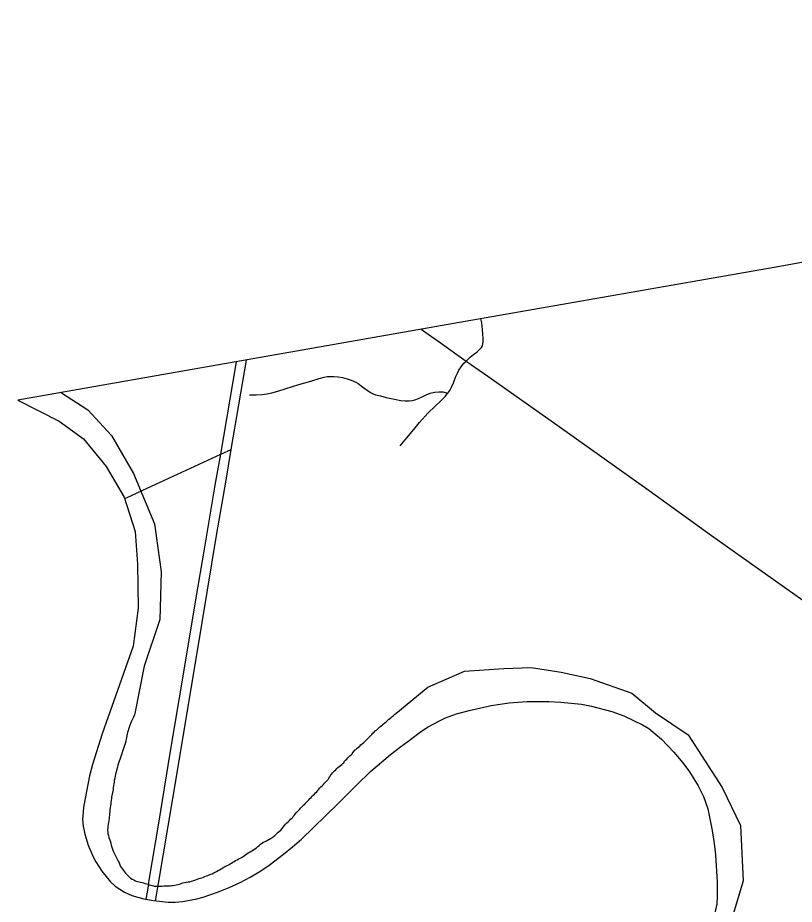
# Model space of a CAD drawing. Extents: x 1945482 to 2853149, y 66427 to 1015778.
# Drawn here: x 2292968 to 2300850, y 208065 to 217061 of the extents above; entities that cross this region are included whole.
import ezdxf

# ---------------------------------------------------------------- set-up
doc = ezdxf.new("R2010")
doc.units = 0
for name, color, linetype in [('Old_Level_35', 7, 'Continuous'), ('Old_Level_52', 7, 'Continuous'), ('Old_Level_56', 7, 'Continuous'), ('Old_Level_60', 7, 'Continuous')]:
    doc.layers.add(name, color=color, linetype=linetype)

msp = doc.modelspace()

# ---------------------------------------------------------------- linework, layer by layer
at = {"layer": 'Old_Level_35'}
for points in [[(2297692, 213776.6), (2297692, 213776.8), (2297691.6, 213807), (2297688.9, 213852.9), (2297685.8, 213896.3), (2297678.3, 213964.7), (2297669.8, 214004.9)], [(2297521.2, 213577.2), (2297527.6, 213583.5), (2297561, 213615), (2297595.3, 213641.9), (2297630.9, 213670.4), (2297656.7, 213694.5), (2297676.4, 213714.8), (2297686.3, 213732.6), (2297689.9, 213752.9), (2297692, 213776.6)], [(2297334.5, 213251.8), (2297352.4, 213278), (2297370.1, 213310.1), (2297391.6, 213356.3), (2297413.1, 213412.6), (2297430.9, 213452.6), (2297446.6, 213482.8), (2297468.9, 213516.5), (2297497.5, 213553.6), (2297521.2, 213577.2)], [(2295321, 213234.6), (2295386.9, 213233), (2295449.6, 213236), (2295497, 213243.9), (2295549, 213253.8), (2295608.7, 213271), (2295694.2, 213297.8), (2295821.9, 213339), (2295941.7, 213374), (2296027.4, 213398.6), (2296079.5, 213413), (2296107.8, 213419), (2296140, 213421.3), (2296175.1, 213421.6), (2296221, 213418.1), (2296263.4, 213408.7), (2296311.4, 213397), (2296352.8, 213383.4), (2296398.6, 213363.2), (2296423.9, 213347.9), (2296467.9, 213316.5), (2296515.5, 213282.5), (2296548.8, 213259.2), (2296574.8, 213245.3), (2296598.8, 213235.6), (2296648.8, 213224.1), (2296708.9, 213208.5), (2296791.1, 213189.2), (2296855.2, 213177.8), (2296901.4, 213174), (2296941.3, 213172.5), (2296971.2, 213175.5), (2296999.3, 213182.9), (2297035, 213197.3), (2297081, 213217.7), (2297112.8, 213233.8), (2297155.4, 213250.7), (2297198.5, 213260.7), (2297243.6, 213265.7), (2297282.6, 213263.3), (2297334.5, 213251.8)], [(2296849.1, 212715.8), (2296918.6, 212796.4), (2296989.8, 212883), (2297045, 212953.4), (2297132.1, 213048.1), (2297201.7, 213116.9), (2297265.1, 213177.4), (2297308.7, 213221.8), (2297324.7, 213239.8), (2297334.5, 213251.8)]]:
    msp.add_lwpolyline(points, dxfattribs=at)
at = {"layer": 'Old_Level_52'}
for points in [[(2303641.3, 217232.1), (2303586.4, 216908.1), (2303569.5, 216620.5), (2303581.6, 216270.7), (2303601.8, 216088.6), (2303646.7, 215870.9), (2303697.6, 215742.7), (2303788, 215592.1), (2303859.1, 215510.8), (2303948.9, 215431), (2304032.5, 215384.7), (2304149.1, 215341.7), (2304357.6, 215314.3), (2304572, 215301.4), (2304642.1, 215295), (2304568.6, 215271.3), (2304089.5, 215148.3), (2300647, 214525.1), (2297509.7, 213977), (2292968.3, 213179.4)], [(2292968.3, 213179.4), (2293389.9, 212965.4), (2293634.3, 212788.1), (2293866.5, 212506.9), (2294049.8, 212195.1), (2294159.7, 211846.6), (2294184.2, 211516.4), (2294190.3, 211070.1), (2294141.4, 210685), (2293824.7, 209794.8), (2293728.2, 209481.7), (2293697.7, 209369.4), (2293652.4, 209136.9), (2293637.4, 209046.8), (2293627.3, 208920.3), (2293632.3, 208858), (2293649.3, 208774.3), (2293683.7, 208663.1), (2293732.8, 208546.1), (2293759.8, 208494.2), (2293822.9, 208399), (2293911.4, 208291.1), (2293958.8, 208248.6), (2294052.5, 208187), (2294125.9, 208154.6), (2294248.2, 208119.8), (2294347.6, 208102.7), (2294494.7, 208086.8), (2294564.6, 208085.7), (2294639.7, 208091.6), (2294773.9, 208115.4), (2294849.9, 208136.9), (2294997.5, 208186.6), (2295114.7, 208233.9), (2295226.1, 208285.1), (2295327.3, 208338.1), (2295426.8, 208397.6), (2295518.9, 208462.2), (2295664.8, 208572.3), (2295757, 208647.5), (2295849.1, 208726.3), (2296216.7, 209082.6), (2296410.5, 209276.8), (2296549, 209410.4), (2296751, 209584.6), (2296852, 209661.8), (2296927.5, 209716.8), (2297056.3, 209814.2), (2297134.3, 209863.7), (2297248.9, 209926.4), (2297308.6, 209955.1), (2297422, 209998.4), (2297550.2, 210032.3), (2297775.1, 210080.3), (2297954.8, 210108.4), (2298042.7, 210115.5), (2298138.6, 210120.6), (2298357.5, 210120.8), (2298480.6, 210114.6), (2298688.9, 210094.9), (2298793.1, 210076.1), (2298999.6, 210021.1), (2299118.3, 209976), (2299309.2, 209884.1), (2299372.9, 209846.5), (2299501, 209740.4), (2299626.6, 209607.8), (2299717.7, 209500.9), (2299784.8, 209407.8), (2299874.4, 209266.7), (2299929.1, 209156.6), (2299971.9, 209032.1), (2300015.8, 208812.5), (2300036.4, 208680.5), (2300050.5, 208564.9), (2300067.9, 208287.2), (2300066.5, 208145.1), (2300062.4, 208065.2), (2300037.3, 207947.9)]]:
    msp.add_lwpolyline(points, dxfattribs=at)
at = {"layer": 'Old_Level_56'}
for p, q in [((2295028.2, 212631.6), (2295136.1, 212680)), ((2294115.5, 212210.6), (2294188.3, 212244.3)), ((2294188.3, 212244.3), (2294224.6, 212261.2)), ((2294056.7, 212183.3), (2294115.5, 212210.6)), ((2294283.9, 208188.3), (2294297.5, 208270.4)), ((2294389.6, 208236.6), (2294396.3, 208275.9)), ((2294272, 208115.7), (2294283.9, 208188.3)), ((2294367.6, 208100.5), (2294376.3, 208155.6))]:
    msp.add_line(p, q, dxfattribs=at)
for points in [[(2297063.7, 213898.6), (2297134.9, 213848.6), (2297245.2, 213771.1), (2297521.2, 213577.2)], [(2295028.2, 212631.6), (2295091, 212991.1), (2295188.1, 213569.2)], [(2295136.1, 212680), (2295211.5, 213132.4), (2295289.8, 213587.1)], [(2297521.2, 213577.2), (2297739.6, 213423.6), (2298439.1, 212929.8), (2299376.9, 212262.8), (2300010.2, 211808.1), (2300554.6, 211420.6), (2301214, 210954.2), (2301768.4, 210556.7), (2302026.3, 210375.9)], [(2294396.3, 208275.9), (2294542, 209137.2), (2294691.5, 210028.7), (2294839.1, 210922.5), (2294990.5, 211825.8), (2295080.7, 212347.2), (2295136.1, 212680)], [(2294224.6, 212261.2), (2294237.6, 212267.2), (2294852.1, 212550.4), (2295028.2, 212631.6)], [(2294303.7, 208308.6), (2294399.1, 208887.5), (2294514.5, 209596.6), (2294656.9, 210438.4), (2294780.1, 211173.6), (2294862.5, 211666.6), (2294972.9, 212315.8), (2295028.2, 212631.6)], [(2294297.5, 208270.4), (2294299.7, 208284.3), (2294303.7, 208308.6)], [(2294376.3, 208155.6), (2294383, 208197.4), (2294389.6, 208236.6)]]:
    msp.add_lwpolyline(points, dxfattribs=at)
at = {"layer": 'Old_Level_60'}
for points in [[(2293402.4, 213262.7), (2293679.4, 213081.9), (2293918.4, 212820.5), (2294144, 212434.7), (2294356.4, 211924.3), (2294422.8, 211438.9), (2294409.5, 210953.4), (2294250.2, 210480.4), (2294158.2, 210000), (2294153.2, 209986.8), (2294143.5, 209963.8), (2294133.5, 209941.6), (2294123.5, 209921.8), (2294116, 209906.4), (2294109.5, 209890.4), (2294103.7, 209876.2), (2294098, 209859.4), (2294092.5, 209841.8), (2294088.2, 209826.2), (2294083.5, 209807.8), (2294079.2, 209789.6), (2294076, 209774.6), (2294072.7, 209757.4), (2294069.5, 209740.8), (2294064.7, 209718), (2294059.5, 209696.2), (2294053.2, 209675.2), (2294046.5, 209654.2), (2294039.7, 209633.4), (2294033.2, 209613.2), (2294026.5, 209593.6), (2294026.2, 209592.4), (2294019.5, 209574), (2294012.5, 209554.2), (2294004, 209532.2), (2293998.7, 209518), (2293992.2, 209497.8), (2293985.7, 209475.8), (2293980.5, 209456.2), (2293974.5, 209435.6), (2293969.7, 209418), (2293964.5, 209399.4), (2293960.2, 209382.6), (2293955.7, 209363.6), (2293952.2, 209344.6), (2293948.2, 209320.8), (2293945.7, 209303.8), (2293943.2, 209285.6), (2293940.7, 209267.4), (2293938.2, 209248.8), (2293935.5, 209230.8), (2293932.7, 209214), (2293930, 209198), (2293927, 209182.4), (2293924, 209167), (2293921.5, 209151.8), (2293919, 209136.6), (2293916.7, 209116.2), (2293914.5, 209096), (2293912.5, 209079.6), (2293909.7, 209063.4), (2293906.7, 209044.6), (2293904.2, 209026.2), (2293901.7, 209007.6), (2293900, 208989.2), (2293899, 208970.4), (2293897.7, 208949.8), (2293895.7, 208933.4), (2293892.7, 208913.8), (2293889.5, 208896), (2293886, 208876.4), (2293883.5, 208858.2), (2293881.5, 208837.4), (2293881, 208818.6), (2293882, 208798), (2293884.2, 208780.2), (2293889, 208760.8), (2293894.2, 208743.6), (2293900, 208725.4), (2293905.5, 208707.4), (2293912, 208685.8), (2293917.7, 208666), (2293924.2, 208644.8), (2293930.5, 208625.4), (2293938.5, 208603.8), (2293944.5, 208589.8), (2293950.7, 208575.6), (2293957.7, 208561.6), (2293967.7, 208541.8), (2293977.7, 208522), (2293987.5, 208502.6), (2293996.2, 208483.4), (2294004.5, 208464.8), (2294012.7, 208447.2), (2294020.5, 208433), (2294030.2, 208419.2), (2294040.5, 208406.6), (2294051.2, 208394), (2294062.7, 208381), (2294075.2, 208367.4), (2294087, 208355.2)], [(2296709, 209916.4), (2296722.2, 209930.2), (2296736.5, 209942), (2296750.5, 209953), (2296765.5, 209967.4), (2296780.7, 209980.6), (2296795.5, 209992.6), (2296804.5, 210000), (2297130.8, 210268.8), (2297502.4, 210430.7), (2297900.7, 210455.5), (2298179.4, 210468), (2298484.7, 210418.2), (2298776.8, 210356), (2299201.6, 210206.6), (2299440.5, 210007.4), (2299772.4, 209783.4), (2300117.5, 209248.2), (2300303.3, 208862.3), (2300329.9, 208302.2), (2300223.7, 207941.2)], [(2295600.5, 208785), (2295612.7, 208795.6), (2295625.5, 208806.4), (2295638, 208818.2), (2295651, 208832.8), (2295662.2, 208847.2), (2295674.5, 208862.8), (2295686.5, 208876), (2295700.5, 208889.6), (2295712.5, 208901.2), (2295725, 208913.4), (2295738.2, 208927.2), (2295749.5, 208937.8), (2295757.5, 208940.2), (2295764.5, 208953.6), (2295773.2, 208966), (2295783.7, 208978.2), (2295793.7, 208990.8), (2295805.7, 209002), (2295818, 209014.4), (2295829, 209026.8), (2295839.5, 209039.4), (2295849.7, 209050.8), (2295861.7, 209062.2), (2295872.5, 209072.6), (2295884.5, 209084.6), (2295887, 209087.6), (2295896.5, 209098), (2295909.2, 209112.2), (2295921.5, 209125.2), (2295932.7, 209136.2), (2295945.2, 209148.4), (2295956.2, 209160.2), (2295968, 209171.4), (2295979.5, 209181.2), (2295991.7, 209194.4), (2296002.5, 209206.2), (2296013.5, 209219.4), (2296023.7, 209232.8), (2296034.5, 209245), (2296045.7, 209255), (2296058.5, 209267), (2296071.5, 209280.4), (2296082.7, 209293), (2296095, 209307), (2296107, 209318.2), (2296118.2, 209330.4), (2296127.2, 209343), (2296136.5, 209356.2), (2296143.7, 209369.6), (2296153.5, 209383.2), (2296163.5, 209397.4), (2296172, 209410), (2296183.5, 209419.8), (2296196.5, 209429.8), (2296207.2, 209441), (2296218, 209451.6), (2296231.5, 209463.4), (2296242.7, 209473.8), (2296256.5, 209483.8), (2296268.7, 209493), (2296277.5, 209501), (2296286.2, 209515), (2296296.2, 209526.8), (2296307.2, 209538.6), (2296318.5, 209549.6), (2296329.5, 209560), (2296340.5, 209570.6), (2296352.2, 209580.4), (2296363.7, 209590.4), (2296365, 209593.4), (2296363.5, 209595.6), (2296373.5, 209606.8), (2296393.7, 209630.4), (2296398.5, 209633.8), (2296414, 209647.2), (2296426.5, 209658.2), (2296439.5, 209670), (2296451.5, 209682.6), (2296467.5, 209695), (2296480.2, 209705.2), (2296494.7, 209718.2), (2296505.2, 209730.4), (2296516.2, 209741), (2296527.5, 209752.8), (2296538, 209763.4), (2296549.5, 209774.2), (2296560.7, 209787.2), (2296572.7, 209799.6), (2296585, 209811.6), (2296597, 209823.2), (2296609.5, 209832.8), (2296622.2, 209843.6), (2296633.2, 209853.8), (2296645, 209864.2), (2296656.7, 209874.2), (2296669, 209884.2), (2296682, 209895), (2296695.5, 209905.6), (2296709, 209916.4)], [(2294087, 208355.2), (2294098.5, 208344), (2294114.5, 208331), (2294130.5, 208320.8), (2294147.2, 208312), (2294164, 208303.8), (2294182, 208296.2), (2294199.7, 208291.4), (2294215.5, 208289), (2294231.5, 208285.4), (2294246, 208281.2), (2294261.5, 208276.8), (2294279.2, 208271.4), (2294294, 208268.6), (2294303, 208262.2), (2294318.5, 208257.8), (2294335.5, 208254), (2294352.7, 208249.8), (2294369, 208248), (2294384.5, 208248.2), (2294403.2, 208248.8), (2294419, 208249.4), (2294434, 208249.8), (2294450.5, 208250.4), (2294468.2, 208251), (2294484.2, 208251.4), (2294500.7, 208252), (2294516, 208252.4), (2294531, 208254), (2294546, 208255.6), (2294562.5, 208259.4), (2294577.2, 208262.4), (2294594.5, 208265.4), (2294611, 208270.2), (2294628.2, 208276.2), (2294645.5, 208280.8), (2294661.5, 208284.4), (2294677.5, 208287.8), (2294696.5, 208290.6), (2294713.5, 208293.6), (2294730.5, 208298), (2294746.5, 208302.6), (2294764.5, 208309), (2294782.5, 208315.2), (2294800.7, 208321.4), (2294818.5, 208327.8), (2294836.5, 208334.4), (2294854.7, 208341), (2294869, 208346.2), (2294883.2, 208351.8), (2294897.7, 208357.6), (2294912.2, 208363.2), (2294926.7, 208369), (2294940.7, 208374.6), (2294958, 208382.4), (2294971.5, 208389.2), (2294987, 208398.2), (2295003.2, 208407.4), (2295016.7, 208415), (2295032.5, 208423.4), (2295049.5, 208433), (2295060.7, 208439.4), (2295067.5, 208443.4), (2295081.5, 208450.4), (2295095.5, 208457.6), (2295110.5, 208465.8), (2295123.7, 208473.6), (2295136.5, 208482), (2295150.5, 208491.8), (2295164.2, 208500.2), (2295178.5, 208508.4), (2295194.5, 208517), (2295209, 208524.6), (2295225.5, 208532.6), (2295239.5, 208539.8), (2295256, 208550.2), (2295269.7, 208559.6), (2295282.7, 208569), (2295296.5, 208578.8), (2295313, 208589.6), (2295328.7, 208598.2), (2295344.5, 208606.2), (2295361, 208615.4), (2295376.2, 208626), (2295390.5, 208638), (2295404.5, 208650.4), (2295417.5, 208662.6), (2295431, 208674.2), (2295446.2, 208684.6), (2295462.2, 208693.4), (2295478.5, 208701.4), (2295493.7, 208709.2), (2295508.5, 208717), (2295524.5, 208725.2), (2295539.5, 208734), (2295552.7, 208742.8), (2295565.2, 208752.8), (2295576.7, 208763), (2295588.5, 208773.8), (2295600.5, 208785)]]:
    msp.add_lwpolyline(points, dxfattribs=at)

doc.saveas('drawing.dxf')
